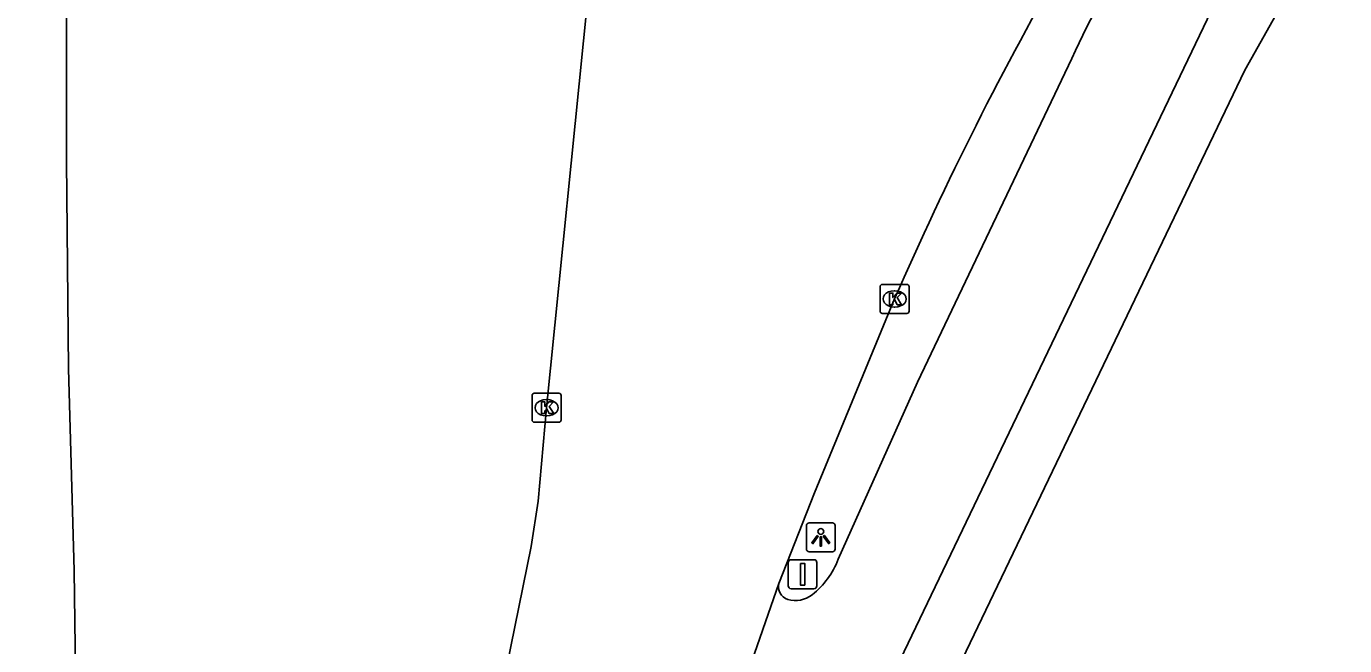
# Model space of a CAD drawing. Extents: x 157692 to 159670, y 381454 to 383289.
# Drawn here: x 157864.06 to 157909.62, y 382186.06 to 382207.45 of the extents above; entities that cross this region are included whole.
import ezdxf

# ---------------------------------------------------------------- set-up
doc = ezdxf.new("R2010")
doc.units = 0
for name, color, linetype in [('IMGEO_Fietspad_gesloten', 7, 'Continuous'), ('IMGEO_Kolk', 7, 'Continuous'), ('IMGEO_Lichtpunt', 7, 'Continuous'), ('IMGEO_Rijbaan_autoweg', 7, 'Continuous'), ('IMGEO_Rijbaan_lokaal_open', 7, 'Continuous'), ('IMGEO_Verkeersbordpaal', 7, 'Continuous'), ('IMGEO_Voetpad_open', 7, 'Continuous')]:
    doc.layers.add(name, color=color, linetype=linetype)

msp = doc.modelspace()

# ---------------------------------------------------------------- linework, layer by layer
at = {"layer": 'IMGEO_Fietspad_gesloten'}
for points in [[(157905.007, 382207.972), (157891.978, 382180.814)], [(157900.192, 382206.345), (157894.858, 382195.163), (157892.12, 382189.045)]]:
    msp.add_lwpolyline(points, dxfattribs=at)
for centre, radius, start, end in [((157934.631, 382190.494), 37.912, 148.1001, 155.2853), ((157889.472, 382190.052), 2.833, 308.0706, 339.1703), ((157890.511, 382188.096), 0.458, 165.6716, 252.7374), ((157890.642, 382188.536), 0.918, 253.0709, 308.9217)]:
    msp.add_arc(centre, radius, start, end, dxfattribs=at)
at = {"layer": 'IMGEO_Kolk'}
for p, q in [((157893.567, 382197.61), (157893.567, 382198.462)), ((157893.642, 382198.536), (157894.494, 382198.536)), ((157894.055, 382198.316), (157894.08, 382198.316)), ((157894.568, 382198.462), (157894.568, 382197.61)), ((157894.494, 382197.536), (157893.642, 382197.536)), ((157894.078, 382197.756), (157894.053, 382197.756)), ((157881.539, 382193.852), (157881.539, 382194.704)), ((157881.614, 382194.778), (157882.466, 382194.778)), ((157882.54, 382194.704), (157882.54, 382193.852)), ((157882.027, 382194.558), (157882.052, 382194.558)), ((157882.466, 382193.778), (157881.614, 382193.778)), ((157882.05, 382193.998), (157882.025, 382193.998))]:
    msp.add_line(p, q, dxfattribs=at)
for points in [[(157893.567, 382197.61), (157893.567, 382198.462)], [(157893.642, 382198.536), (157894.494, 382198.536)], [(157894.568, 382198.462), (157894.568, 382197.61)], [(157893.888, 382198.236), (157894.011, 382198.236), (157894.011, 382198.085), (157894.141, 382198.236), (157894.305, 382198.236), (157894.159, 382198.085), (157894.312, 382197.836), (157894.16, 382197.836), (157894.075, 382198), (157894.011, 382197.933), (157894.011, 382197.836), (157893.888, 382197.836), (157893.888, 382198.236)], [(157894.494, 382197.536), (157893.642, 382197.536)], [(157881.539, 382193.852), (157881.539, 382194.704)], [(157881.614, 382194.778), (157882.466, 382194.778)], [(157882.54, 382194.704), (157882.54, 382193.852)], [(157881.86, 382194.478), (157881.983, 382194.478), (157881.983, 382194.327), (157882.113, 382194.478), (157882.277, 382194.478), (157882.131, 382194.327), (157882.284, 382194.078), (157882.132, 382194.078), (157882.047, 382194.242), (157881.983, 382194.175), (157881.983, 382194.078), (157881.86, 382194.078), (157881.86, 382194.478)], [(157882.466, 382193.778), (157881.614, 382193.778)]]:
    msp.add_lwpolyline(points, dxfattribs=at)
for centre, start, end in [((157893.644, 382198.46), 91.552, 178.448), ((157893.644, 382198.46), 91.552, 178.448), ((157894.492, 382198.46), 1.552, 88.448), ((157894.492, 382198.46), 1.552, 88.448), ((157893.644, 382197.612), 181.552, 268.448), ((157893.644, 382197.612), 181.552, 268.448), ((157894.492, 382197.612), 271.552, 358.448), ((157894.492, 382197.612), 271.552, 358.448), ((157881.616, 382194.702), 91.552, 178.448), ((157881.616, 382194.702), 91.552, 178.448), ((157882.464, 382194.702), 1.552, 88.448), ((157882.464, 382194.702), 1.552, 88.448), ((157881.616, 382193.854), 181.552, 268.448), ((157881.616, 382193.854), 181.552, 268.448), ((157882.464, 382193.854), 271.552, 358.448), ((157882.464, 382193.854), 271.552, 358.448)]:
    msp.add_arc(centre, 0.0765, start, end, dxfattribs=at)
for centre, major_axis, ratio, start_param, end_param in [((157894.054, 382198.036), (-0.387, 0.002), 0.722429, 4.712389, 7.853982), ((157894.079, 382198.036), (-0.39, 0.002), 0.717154, 1.570796, 4.712389), ((157882.026, 382194.278), (-0.387, 0.002), 0.722429, 4.712389, 7.853982), ((157882.051, 382194.278), (-0.39, 0.002), 0.717154, 1.570796, 4.712389)]:
    msp.add_ellipse(centre, major_axis=major_axis, ratio=ratio, start_param=start_param, end_param=end_param, dxfattribs=at)
at = {"layer": 'IMGEO_Lichtpunt'}
for p, q in [((157891.018, 382190.206), (157891.018, 382189.399)), ((157891.018, 382190.206), (157891.018, 382189.399)), ((157891.92, 382190.301), (157891.112, 382190.301)), ((157891.92, 382190.301), (157891.112, 382190.301)), ((157892.014, 382189.399), (157892.014, 382190.206)), ((157892.014, 382189.399), (157892.014, 382190.206)), ((157891.112, 382189.305), (157891.92, 382189.305)), ((157891.112, 382189.305), (157891.92, 382189.305))]:
    msp.add_line(p, q, dxfattribs=at)
for points in [[(157891.392, 382189.87), (157891.431, 382189.842), (157891.243, 382189.58), (157891.205, 382189.607), (157891.392, 382189.87)], [(157891.494, 382189.822), (157891.541, 382189.822), (157891.541, 382189.5), (157891.494, 382189.5), (157891.494, 382189.822)], [(157891.604, 382189.842), (157891.642, 382189.869), (157891.829, 382189.607), (157891.79, 382189.579), (157891.604, 382189.842)]]:
    msp.add_lwpolyline(points, dxfattribs=at)
msp.add_circle((157891.517, 382190.004), 0.0994, dxfattribs=at)
for centre, start, end in [((157891.112, 382190.206), 90, 180), ((157891.112, 382190.206), 90, 180), ((157891.92, 382190.206), 0, 90), ((157891.92, 382190.206), 0, 90), ((157891.112, 382189.399), 180, 270), ((157891.112, 382189.399), 180, 270), ((157891.92, 382189.399), 270, 0), ((157891.92, 382189.399), 270, 360)]:
    msp.add_arc(centre, 0.0946, start, end, dxfattribs=at)
at = {"layer": 'IMGEO_Rijbaan_autoweg'}
msp.add_lwpolyline([(157865.51, 382224.16), (157865.463, 382219.243), (157865.456, 382213.905), (157865.442, 382202.79), (157865.514, 382195.617), (157865.706, 382188.662), (157865.807, 382181.631), (157865.752, 382174.684), (157865.683, 382167.858), (157865.425, 382160.91), (157865.05, 382154.363), (157864.474, 382147.952), (157864.058, 382142.231)], dxfattribs=at)
at = {"layer": 'IMGEO_Rijbaan_lokaal_open'}
for points in [[(157877.157, 382167.036), (157878.597, 382173.907), (157879.119, 382176.57), (157879.665, 382180.423), (157881.502, 382189.485), (157881.746, 382191.053), (157882.032, 382194.278), (157883.45, 382208.325), (157883.452, 382208.349)], [(157890.067, 382188.209), (157891.299, 382191.344), (157894.068, 382198.036)], [(157890.067, 382188.209), (157888.947, 382185.001)]]:
    msp.add_lwpolyline(points, dxfattribs=at)
msp.add_arc((158002.704, 382150.692), 118.504, 150.046, 156.45241, dxfattribs=at)
at = {"layer": 'IMGEO_Verkeersbordpaal'}
for p, q in [((157890.391, 382188.129), (157890.391, 382188.929)), ((157890.391, 382188.929), (157890.391, 382188.129)), ((157890.491, 382189.029), (157891.281, 382189.029)), ((157891.281, 382189.029), (157890.491, 382189.029)), ((157891.381, 382188.929), (157891.381, 382188.129)), ((157891.381, 382188.129), (157891.381, 382188.929)), ((157891.281, 382188.029), (157890.491, 382188.029)), ((157890.491, 382188.029), (157891.281, 382188.029))]:
    msp.add_line(p, q, dxfattribs=at)
msp.add_lwpolyline([(157890.811, 382188.904), (157890.961, 382188.904), (157890.961, 382188.154), (157890.811, 382188.154), (157890.811, 382188.904)], dxfattribs=at)
for centre, start, end in [((157890.491, 382188.929), 90, 180), ((157890.491, 382188.929), 90, 180), ((157891.281, 382188.929), 0, 90), ((157891.281, 382188.929), 360, 90), ((157890.491, 382188.129), 180, 270), ((157890.491, 382188.129), 180, 270), ((157891.281, 382188.129), 270, 0), ((157891.281, 382188.129), 270, 0)]:
    msp.add_arc(centre, 0.1, start, end, dxfattribs=at)
at = {"layer": 'IMGEO_Voetpad_open'}
msp.add_lwpolyline([(157888.668, 382169.476), (157906.17, 382205.936), (157907.986, 382209.159), (157908.933, 382210.407), (157910.225, 382211.733), (157910.565, 382211.964), (157912.276, 382213.126), (157915.395, 382213.943), (157918.23, 382213.933)], dxfattribs=at)

doc.saveas('drawing.dxf')
